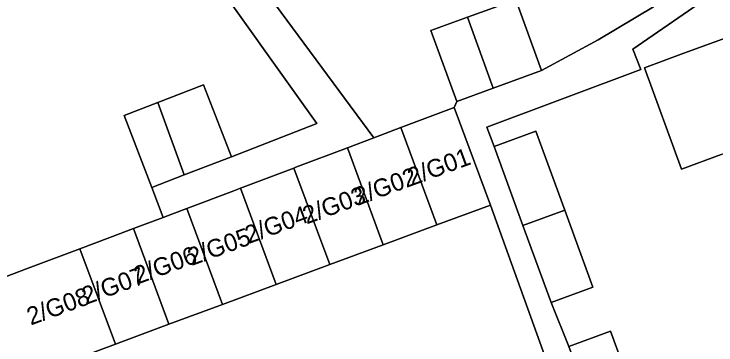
# Model space of a CAD drawing. Extents: x 159217 to 160349, y 381246 to 382172.
# Drawn here: x 159621.26 to 159660.85, y 381383.94 to 381402.61 of the extents above; entities that cross this region are included whole.
import ezdxf

# ---------------------------------------------------------------- set-up
doc = ezdxf.new("R2010")
doc.units = 0
for name, color, linetype in [('IMGEO_Erf', 7, 'Continuous'), ('IMGEO_Pand', 7, 'Continuous'), ('IMGEO_Pand_nummerreeks', 7, 'Continuous'), ('IMGEO_Voetpad_open', 7, 'Continuous')]:
    doc.layers.add(name, color=color, linetype=linetype)

msp = doc.modelspace()

# ---------------------------------------------------------------- linework, layer by layer
at = {"layer": 'IMGEO_Erf'}
for points in [[(159609.391, 381383.668), (159613.192, 381385.012), (159616.992, 381386.355), (159622.057, 381388.267), (159624.976, 381389.369), (159626.655, 381390.003), (159627.993, 381390.508), (159629.667, 381391.14), (159629.03, 381392.827), (159627.46, 381396.886), (159629.368, 381397.623), (159631.949, 381398.621), (159633.519, 381394.563), (159638.339, 381396.427), (159631.712, 381405.711), (159631.123, 381408.017), (159631.084, 381408.128), (159629.732, 381411.915), (159627.985, 381416.81), (159591.614, 381403.586)], [(159669.768, 381410.008), (159656.162, 381400.633), (159656.619, 381399.483), (159647.926, 381396.235), (159648.337, 381395.135), (159650.692, 381395.997), (159652.32, 381391.547), (159653.912, 381387.197), (159651.557, 381386.335), (159652.552, 381383.853), (159654.907, 381384.715), (159656.535, 381380.265), (159658.127, 381375.915), (159655.772, 381375.053), (159656.769, 381372.569), (159659.124, 381373.431), (159660.73, 381369.042), (159662.344, 381364.631), (159659.989, 381363.769), (159661.303, 381359.697), (159681.512, 381366.219)], [(159632.064, 381408.478), (159641.552, 381395.626), (159643.074, 381396.201), (159646.076, 381397.334), (159646.229, 381397.668), (159644.767, 381401.673), (159646.829, 381402.425), (159649.556, 381403.42), (159651.017, 381399.415), (159654.201, 381401.146), (159657.335, 381403.012)], [(159661.14, 381394.681), (159658.904, 381393.862), (159656.814, 381399.573), (159659.05, 381400.391), (159662.471, 381401.643)], [(159659.872, 381359.247), (159648.131, 381391.834), (159645.108, 381390.714), (159642.085, 381389.593), (159639.062, 381388.473), (159636.039, 381387.352), (159633.016, 381386.232), (159629.993, 381385.111), (159626.97, 381383.99), (159623.947, 381382.87)]]:
    msp.add_lwpolyline(points, dxfattribs=at)
at = {"layer": 'IMGEO_Pand'}
for points in [[(159648.288, 381398.419), (159651.017, 381399.415), (159649.556, 381403.42), (159646.829, 381402.425)], [(159667.19, 381403.357), (159662.471, 381401.643), (159659.05, 381400.391), (159656.814, 381399.573), (159658.904, 381393.862), (159661.14, 381394.681), (159670.828, 381398.23), (159669.904, 381400.754), (159668.351, 381400.186)], [(159648.288, 381398.419), (159646.829, 381402.425), (159644.767, 381401.673), (159646.229, 381397.668)], [(159630.858, 381393.534), (159633.519, 381394.563), (159631.949, 381398.621), (159629.368, 381397.623)], [(159630.858, 381393.534), (159629.368, 381397.623), (159627.46, 381396.886), (159629.03, 381392.827)], [(159643.074, 381396.201), (159645.108, 381390.714), (159648.131, 381391.834), (159646.076, 381397.334)], [(159643.074, 381396.201), (159641.552, 381395.626), (159640.058, 381395.062), (159642.085, 381389.593), (159645.108, 381390.714)], [(159649.965, 381390.687), (159652.32, 381391.547), (159650.692, 381395.997), (159648.337, 381395.135)], [(159639.062, 381388.473), (159642.085, 381389.593), (159640.058, 381395.062), (159637.153, 381393.966), (159637.042, 381393.924)], [(159636.039, 381387.352), (159639.062, 381388.473), (159637.042, 381393.924), (159634.025, 381392.785)], [(159636.039, 381387.352), (159634.025, 381392.785), (159633.654, 381392.645), (159631.009, 381391.646), (159633.016, 381386.232)], [(159631.009, 381391.646), (159630.154, 381391.324), (159629.667, 381391.14), (159627.993, 381390.508), (159629.993, 381385.111), (159633.016, 381386.232)], [(159649.965, 381390.687), (159651.557, 381386.335), (159653.912, 381387.197), (159652.32, 381391.547)], [(159624.976, 381389.369), (159626.97, 381383.99), (159629.993, 381385.111), (159627.993, 381390.508), (159626.655, 381390.003)], [(159624.976, 381389.369), (159622.057, 381388.267), (159616.992, 381386.355), (159618.804, 381381.049), (159623.947, 381382.87), (159626.97, 381383.99)], [(159654.18, 381379.405), (159656.535, 381380.265), (159654.907, 381384.715), (159652.552, 381383.853)]]:
    msp.add_lwpolyline(points, close=True, dxfattribs=at)
at = {"layer": 'IMGEO_Voetpad_open'}
msp.add_lwpolyline([(159628.912, 381417.147), (159627.985, 381416.81), (159629.732, 381411.915), (159631.084, 381408.128), (159631.123, 381408.017), (159631.712, 381405.711), (159638.339, 381396.427), (159633.519, 381394.563), (159630.858, 381393.534), (159629.03, 381392.827), (159629.667, 381391.14), (159630.154, 381391.324), (159631.009, 381391.646), (159633.654, 381392.645), (159634.025, 381392.785), (159637.042, 381393.924), (159637.153, 381393.966), (159640.058, 381395.062), (159641.552, 381395.626), (159632.064, 381408.478), (159630.688, 381412.263)], close=True, dxfattribs=at)
for points in [[(159661.303, 381359.697), (159659.989, 381363.769), (159658.375, 381368.18), (159656.769, 381372.569), (159655.772, 381375.053), (159654.18, 381379.405), (159652.552, 381383.853), (159651.557, 381386.335), (159649.965, 381390.687), (159648.337, 381395.135), (159647.926, 381396.235), (159656.619, 381399.483), (159656.162, 381400.633), (159669.768, 381410.008)], [(159661.552, 381406.18), (159659.215, 381404.424), (159657.335, 381403.012), (159654.201, 381401.146), (159651.017, 381399.415), (159648.288, 381398.419), (159646.229, 381397.668), (159646.076, 381397.334), (159648.131, 381391.834), (159659.872, 381359.247), (159661.075, 381359.623)]]:
    msp.add_lwpolyline(points, dxfattribs=at)

# ---------------------------------------------------------------- texts
at = {"layer": 'IMGEO_Pand_nummerreeks'}
for s, rotation, p in [('2/G01', 20.082, (159643.678, 381392.904)), ('2/G02', 20.082, (159640.662, 381391.801)), ('2/G03', 20.082, (159637.762, 381390.741)), ('2/G04', 20.082, (159634.507, 381389.64)), ('2/G05', 20.082, (159631.274, 381388.396)), ('2/G06', 20.0822, (159628.248, 381387.36)), ('2/G07', 20.082, (159625.305, 381386.199)), ('2/G08', 20.082, (159622.199, 381385.04))]:
    msp.add_text(s, height=1, rotation=rotation, dxfattribs=at).set_placement(p)

doc.saveas('drawing.dxf')
